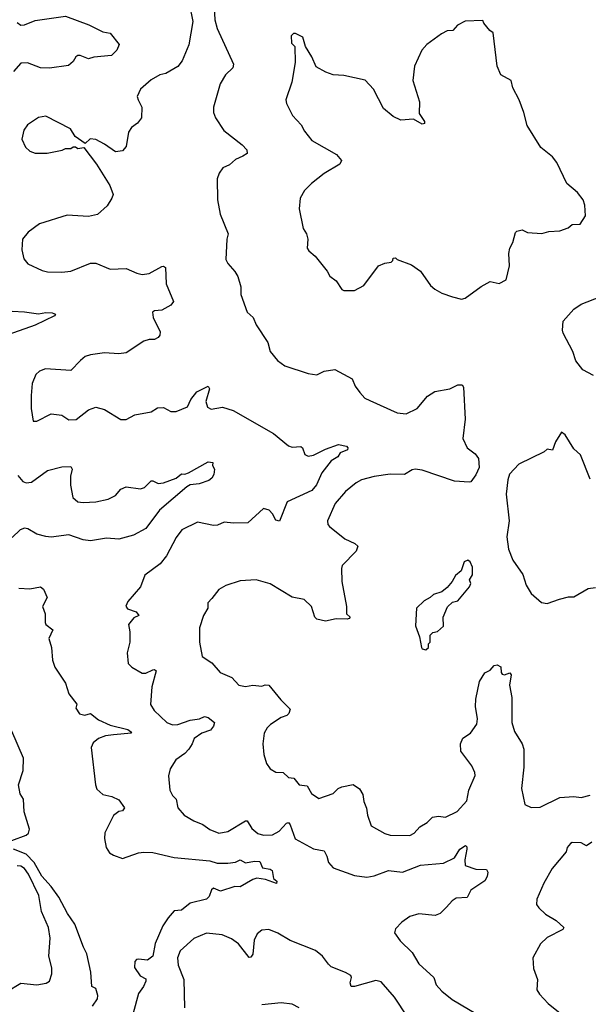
# Model space of a CAD drawing. Extents: x 2199565 to 2323334, y 894172 to 1018966.
# Tile 384 of 440: x 2276609 to 2279795, y 996005 to 1001525. Entities that reach past the tile are written whole.
import ezdxf

# ---------------------------------------------------------------- set-up
doc = ezdxf.new("R2010")
doc.units = 0

msp = doc.modelspace()

# ---------------------------------------------------------------- linework, layer by layer
at = {"layer": '0CON10XD'}
for points in [[(2277558.9, 1001615), (2277578.5, 1001515), (2277556.1, 1001383.9), (2277520, 1001295), (2277495, 1001262.7), (2277427, 1001223), (2277393.8, 1001216.2), (2277345, 1001187.1), (2277286, 1001135), (2277268, 1001095), (2277272, 1001075), (2277293.8, 1001035), (2277291.2, 1000975), (2277270, 1000945), (2277235, 1000920.8), (2277218.6, 1000895), (2277205.7, 1000814.3)], [(2277699.2, 1001595), (2277702.1, 1001525), (2277715.4, 1001475.4), (2277807.1, 1001275), (2277804.2, 1001255), (2277761.9, 1001215), (2277732.9, 1001165), (2277694.3, 1001035), (2277694.2, 1001005), (2277705.8, 1000975), (2277753, 1000903), (2277855, 1000824.2), (2277881.2, 1000795), (2277883.8, 1000775), (2277859.3, 1000759.3), (2277818.7, 1000741.3), (2277785, 1000712), (2277747.5, 1000695), (2277726.7, 1000665), (2277716.4, 1000633.6), (2277716.7, 1000515), (2277733.3, 1000435), (2277776.7, 1000325), (2277770, 1000295), (2277765, 1000180), (2277775, 1000157.5), (2277815, 1000113.3), (2277832, 1000085), (2277847.3, 1000027.3), (2277848, 999985), (2277883.3, 999885), (2277916.7, 999855), (2277933.3, 999815), (2277998.8, 999715), (2278013.3, 999665), (2278054.1, 999614.1), (2278095, 999583.8), (2278225, 999541.2), (2278275, 999533.8), (2278315.9, 999554.1), (2278375, 999563.8), (2278472.1, 999512.1), (2278489.7, 999469.7), (2278514.4, 999434.4), (2278542.7, 999402.7), (2278570.7, 999389.3), (2278725, 999321.4), (2278774.4, 999315.6), (2278836, 999345), (2278895, 999413.8), (2278935, 999440), (2279020, 999455), (2279065, 999477.5), (2279088.3, 999478.3), (2279096, 999465), (2279105.7, 999285), (2279092.3, 999177.7), (2279116, 999125), (2279160.9, 999090.9), (2279180, 999065), (2279184.3, 999015), (2279165, 998973.8), (2279136.7, 998935), (2279127.7, 998932.3), (2279045, 998937.1), (2278865, 999000), (2278825.7, 999004.3), (2278808.8, 999001.2), (2278765, 998975.8), (2278685, 998976.9), (2278595, 998963.8), (2278523.8, 998945), (2278495, 998929.4), (2278435, 998879.2), (2278377.6, 998812.4), (2278334.2, 998715), (2278336, 998695), (2278345, 998684), (2278430.8, 998615), (2278487.7, 998587.7), (2278503, 998573), (2278494.4, 998545), (2278416.2, 998465), (2278411.7, 998448.3), (2278413.5, 998375), (2278441.1, 998235), (2278440.8, 998195), (2278460, 998175), (2278455, 998168.8), (2278443.4, 998163.4), (2278383.2, 998166.8), (2278323, 998153), (2278275, 998163.3), (2278262, 998175), (2278244, 998235), (2278203.3, 998275), (2278135, 998287.5), (2278012.4, 998362.4), (2277935, 998384.2), (2277845, 998380), (2277765, 998352.5), (2277725, 998331.2), (2277685, 998280)], [(2276595, 1001510), (2276615, 1001494.4), (2276635, 1001495.7), (2276695, 1001520.9), (2276865, 1001544.3), (2276996.8, 1001496.8), (2277075, 1001456.7), (2277115, 1001448.8), (2277166.7, 1001385), (2277154, 1001355), (2277122.5, 1001325), (2277025, 1001315.6), (2276995, 1001305.8), (2276947.5, 1001325), (2276935, 1001324), (2276923, 1001317), (2276908.8, 1001291.2), (2276882.7, 1001267.3), (2276776.6, 1001253.4), (2276725, 1001255.5), (2276652.9, 1001282.9), (2276615, 1001281.4), (2276575, 1001234.4)], [(2279085, 999957.5), (2279105, 999963.3), (2279195, 1000030), (2279245, 1000056.7), (2279295, 1000046.7), (2279335, 1000067.5), (2279353.1, 1000145), (2279350.8, 1000215), (2279356, 1000245), (2279373.3, 1000275), (2279387.7, 1000332.3), (2279395, 1000340), (2279425, 1000346.2), (2279455, 1000332.5), (2279535, 1000326), (2279575, 1000338), (2279635, 1000341.2), (2279681.7, 1000358.3), (2279705, 1000376), (2279750.7, 1000379.3), (2279778.8, 1000425), (2279776.2, 1000485), (2279766.7, 1000515), (2279735.7, 1000555.7), (2279675.9, 1000605.9), (2279618.8, 1000725), (2279595, 1000756.7), (2279528.8, 1000808.8), (2279452.7, 1000932.7), (2279434.1, 1001004.1), (2279408, 1001075), (2279372.3, 1001142.3), (2279363.8, 1001183.8), (2279305.8, 1001215.8), (2279284.2, 1001265), (2279261.7, 1001451.7), (2279243.6, 1001463.6), (2279210, 1001505), (2279205, 1001520), (2279105, 1001515.8), (2279063.3, 1001495), (2279036.2, 1001463.8), (2279005, 1001462.5), (2278972.5, 1001445), (2278890, 1001385), (2278863.3, 1001355), (2278820.8, 1001265), (2278812.5, 1001185), (2278850, 1001065), (2278848.3, 1000998.3), (2278877.5, 1000955), (2278876.7, 1000943.3), (2278865, 1000940), (2278816.4, 1000966.4), (2278745, 1000962), (2278702.4, 1000982.4), (2278647, 1001027), (2278591.2, 1001135), (2278545, 1001186.7), (2278425, 1001211.2), (2278365, 1001216.7), (2278325, 1001230), (2278270.7, 1001260.7), (2278245.9, 1001315.9), (2278210, 1001375), (2278195, 1001426.7), (2278155, 1001447.5), (2278143, 1001447), (2278130, 1001435), (2278133, 1001393), (2278150, 1001375), (2278152.5, 1001285), (2278133.8, 1001175), (2278101.2, 1001075), (2278103.8, 1001055), (2278137.7, 1000987.7), (2278186.2, 1000935), (2278205, 1000900), (2278246.8, 1000846.8), (2278385, 1000770), (2278412.5, 1000735), (2278402.5, 1000715), (2278315, 1000662), (2278245, 1000606.7), (2278205, 1000566.7), (2278180, 1000525), (2278174.2, 1000464.2), (2278198, 1000355), (2278216, 1000325), (2278223.3, 1000295), (2278220, 1000245), (2278229.2, 1000229.2), (2278265, 1000200), (2278332.5, 1000115), (2278347, 1000087), (2278381.7, 1000061.7), (2278415, 1000012.5), (2278425, 1000007.5), (2278485, 1000006.2), (2278536.7, 1000035), (2278620, 1000145), (2278655, 1000160), (2278690, 1000165), (2278700, 1000175), (2278701.7, 1000188.3), (2278715, 1000190), (2278725, 1000180), (2278805, 1000150), (2278855.8, 1000115.8), (2278911.2, 1000035), (2278935, 1000014), (2278975, 999991.2), (2279035, 999971.2), (2279085, 999957.5)], [(2277205.7, 1000814.3), (2277185, 1000790), (2277146.4, 1000783.6), (2277085, 1000827.5), (2277035, 1000852.5), (2277003, 1000857), (2276975, 1000830), (2276920.7, 1000870.7), (2276893.6, 1000913.6), (2276755, 1000983.8), (2276715, 1000976.2), (2276653.3, 1000935), (2276631.2, 1000905), (2276621.2, 1000855), (2276641.2, 1000811.2), (2276665, 1000787.5), (2276695, 1000776.2), (2276763, 1000777), (2276846.4, 1000793.6), (2276865, 1000802.5), (2276895, 1000802.5), (2276908.3, 1000811.7), (2276921.7, 1000811.7), (2276935, 1000802.5), (2276968.3, 1000808.3), (2277040, 1000715), (2277113.8, 1000595), (2277132, 1000545), (2277126, 1000525), (2277098.3, 1000481.7), (2277045, 1000432), (2276995, 1000422), (2276875, 1000429.2), (2276720.3, 1000379.7), (2276655.8, 1000334.2), (2276623.8, 1000295), (2276621.2, 1000235), (2276631.2, 1000185), (2276655, 1000156.7), (2276735, 1000118.8), (2276765, 1000112), (2276845, 1000110), (2276895, 1000116), (2277005, 1000160.8), (2277035, 1000160.8), (2277115, 1000125.7), (2277205, 1000129.4), (2277265, 1000103.1), (2277295, 1000096.9), (2277335, 1000101.4), (2277405, 1000142), (2277415, 1000143.8), (2277425.7, 1000135.7), (2277428.9, 1000045), (2277470, 999945), (2277456.2, 999925), (2277405, 999895.8), (2277365, 999893.3), (2277353.3, 999885), (2277356.2, 999855), (2277396.2, 999775), (2277393.9, 999756.1), (2277385, 999743.3), (2277365, 999732), (2277335, 999732), (2277305, 999722.5), (2277205, 999658.1), (2277165, 999651.9), (2277085, 999657.5), (2277005, 999646), (2276975, 999636.2), (2276950, 999615), (2276895, 999558), (2276752.7, 999567.3), (2276720, 999555), (2276700, 999535), (2276678.6, 999485), (2276672.8, 999417.2), (2276672.5, 999345), (2276685, 999273.8), (2276705, 999274), (2276786.1, 999316.1), (2276845, 999307.5), (2276885, 999282.5), (2276925, 999284), (2276995, 999338), (2277035, 999352), (2277085, 999340), (2277175, 999283.8), (2277205, 999284.2), (2277255, 999309.2), (2277345, 999326), (2277381.7, 999348.3), (2277415, 999350), (2277455, 999328), (2277485, 999327.5), (2277548.8, 999355), (2277567.9, 999395), (2277600.8, 999439.2), (2277665, 999470.8), (2277672.3, 999455), (2277651.8, 999385), (2277662.2, 999352.2), (2277682.1, 999342.1), (2277745, 999353.3), (2277805, 999334.4), (2278030.8, 999205), (2278115, 999135.6), (2278135, 999129.4), (2278185, 999131.4), (2278194, 999125), (2278207.1, 999087.1), (2278225, 999078.6), (2278255, 999083.1), (2278322.5, 999117.5), (2278395, 999143.3), (2278440, 999135), (2278447.5, 999125), (2278446.4, 999113.6), (2278405, 999096.2), (2278391.2, 999075), (2278355, 999051.9), (2278301.2, 998985), (2278272.7, 998917.3), (2278245.3, 998884.7), (2278108.6, 998821.4), (2278065, 998713.3), (2278045, 998720), (2278026, 998755), (2278006.2, 998775), (2277975, 998784), (2277886.7, 998705), (2277806.8, 998703.2), (2277755, 998707.1), (2277718.3, 998691.7), (2277695, 998690), (2277605, 998708.8), (2277516.7, 998665), (2277485, 998621.2), (2277431.3, 998518.7), (2277395.4, 998474.6), (2277309.8, 998410.2), (2277285.7, 998345), (2277215, 998262.5), (2277203.6, 998236.4), (2277212.3, 998222.3), (2277262, 998205), (2277277.5, 998185), (2277249.2, 998170.8), (2277218.8, 998135), (2277225.9, 998094.1), (2277225.9, 998035.9), (2277211.2, 997975), (2277216.1, 997916.1), (2277236.7, 997895), (2277295, 997861.4), (2277315, 997861.1), (2277355, 997880.5), (2277365, 997881.9), (2277372.9, 997875), (2277349.5, 997785), (2277341.1, 997685), (2277362.3, 997652.3), (2277434.1, 997584.1), (2277465, 997571.5), (2277494.5, 997574.5), (2277565, 997598.8), (2277616.7, 997605), (2277645, 997617.8), (2277665, 997613.5), (2277700, 997585), (2277695.6, 997565), (2277677.9, 997542.1), (2277629.2, 997525), (2277586.2, 997495), (2277576, 997465), (2277556, 997435), (2277535, 997412), (2277483.3, 997375), (2277452, 997325), (2277442.5, 997285), (2277450.8, 997205), (2277465.7, 997175.7), (2277486.2, 997155), (2277495, 997106.7), (2277531.2, 997065), (2277585, 997032.9), (2277635, 997012.2), (2277674.5, 996984.5), (2277725, 996964.3), (2277775, 996974.3), (2277875, 997034.2), (2277884.1, 997034.1), (2277909.8, 996989.8), (2277942.6, 996962.6), (2277975, 996952.5), (2278025, 996955.5), (2278063.1, 996975), (2278105, 997021.4), (2278115, 997024.2), (2278125, 997011.2), (2278153, 996933), (2278255, 996877.1), (2278315, 996866), (2278330.6, 996835), (2278339.4, 996799.4), (2278365, 996769.2), (2278485, 996726.7), (2278555, 996718.1), (2278595, 996724.4), (2278675, 996755.4), (2278755, 996745.3), (2278855, 996784.5), (2278984.6, 996795.4), (2279045, 996825.7), (2279075.7, 996875), (2279107.5, 996895), (2279115, 996887.5), (2279115.6, 996875.6), (2279102.9, 996815), (2279105, 996782.5), (2279165, 996762.5), (2279225, 996760.9), (2279232.8, 996745), (2279228.7, 996721.3), (2279215, 996696.9), (2279137.8, 996645), (2279116.6, 996603.4), (2279055, 996600.4), (2279031.9, 996585), (2279000.6, 996549.4), (2278965.7, 996515), (2278936.7, 996503.3), (2278845, 996512.8), (2278795, 996497.5), (2278750.6, 996465), (2278715, 996428.8), (2278710, 996405), (2278740.9, 996360.9), (2278808.5, 996295), (2278845, 996232.5), (2278929.2, 996155), (2278943.4, 996113.4), (2278975, 996079.2), (2279032.3, 996032.3), (2279215, 995922.7)], [(2279825, 999530.8), (2279765, 999562.5), (2279725, 999612.5), (2279708, 999665), (2279655, 999766.7), (2279650, 999785), (2279654.3, 999835), (2279715, 999901.4), (2279755, 999930), (2279865, 999974)], [(2276495, 999893.8), (2276635, 999887.5), (2276715, 999875.6), (2276755, 999882.9), (2276791.7, 999881.7), (2276810, 999875), (2276803.3, 999865), (2276695, 999812.7), (2276541.8, 999758.2)], [(2279805, 998950), (2279752, 999085), (2279715, 999118.8), (2279665, 999197.5), (2279645, 999212.5), (2279612.1, 999157.9), (2279595, 999112.5), (2279565, 999117.5), (2279547.7, 999102.3), (2279406.8, 999033.2), (2279353.7, 998976.3), (2279344.6, 998945.4), (2279335.6, 998865), (2279351.4, 998715), (2279339.2, 998625), (2279347.3, 998557.3), (2279372, 998495), (2279428, 998415), (2279448, 998355), (2279475, 998307.5), (2279532.5, 998257.5)], [(2276599.3, 998969.3), (2276626.8, 998936.8), (2276645, 998929.2), (2276675, 998931.4), (2276765, 998997.5), (2276845, 999017.8), (2276895, 999020.6), (2276903.3, 999005), (2276893.5, 998965), (2276893.6, 998915), (2276906.8, 998846.8), (2276935, 998821.9), (2276965, 998818.2), (2277035, 998821.5), (2277105, 998836.7), (2277145, 998856.9), (2277176.6, 998893.4), (2277205, 998905.8), (2277285, 998894.4), (2277308.2, 998901.8), (2277345, 998938.8), (2277355, 998940), (2277385, 998924.4), (2277415, 998928.5), (2277485, 998954.6), (2277515, 998978.6), (2277535, 998977.3), (2277555, 998984.6), (2277665.6, 999045.6), (2277691.7, 999041.7), (2277690, 999025), (2277700, 999005), (2277696.2, 998975), (2277686.2, 998955), (2277668.9, 998941.1), (2277615, 998923.6), (2277565, 998916.6), (2277545, 998905.9), (2277393.2, 998775), (2277315, 998673.3), (2277246.7, 998635), (2277165, 998612.1), (2277095, 998618.9), (2277005, 998603.2), (2276965, 998608.2), (2276885, 998636.7), (2276785, 998623.8), (2276755, 998626.9), (2276705, 998641.2), (2276655, 998670.6), (2276635, 998674), (2276611.8, 998665), (2276567.4, 998622.6)], [(2278885, 997992.5), (2278900, 998005), (2278900, 998025), (2278910, 998035), (2278910, 998075), (2278925, 998090), (2278950, 998095), (2278983.3, 998125), (2278982.5, 998175), (2279007, 998233), (2279035, 998260), (2279065, 998267.5), (2279130, 998345), (2279136.2, 998365), (2279130, 998385), (2279146.4, 998413.6), (2279146.7, 998455), (2279132.5, 998485), (2279120, 998495), (2279100, 998485), (2279082.5, 998435), (2279050.7, 998409.3), (2279032.5, 998375), (2279005, 998342.5), (2278975, 998317.5), (2278928.3, 998301.7), (2278910, 998285), (2278875, 998267.5), (2278832.5, 998225), (2278827, 998127), (2278850, 998065), (2278860, 998005), (2278865, 997997.5), (2278885, 997992.5)], [(2276605, 998337.8), (2276666.3, 998333.7), (2276725, 998344.6), (2276742.3, 998332.3), (2276762.7, 998285), (2276737.5, 998235), (2276752.5, 998195), (2276751.4, 998145), (2276754.7, 998134.7), (2276794.4, 998105), (2276772.5, 998055), (2276786.4, 998005), (2276792.7, 997935), (2276805.5, 997895.5), (2276865.5, 997805.5), (2276884.2, 997745), (2276928.3, 997688.3), (2276923.3, 997665), (2276945, 997632.9), (2276974.1, 997625.9), (2277005, 997636), (2277050.2, 997600.2), (2277115, 997570), (2277215, 997545.5), (2277230, 997535), (2277235.6, 997524.4), (2277135, 997516.2)], [(2279532.5, 998257.5), (2279565, 998251.2), (2279634.3, 998275.7), (2279685, 998288.8), (2279715, 998290), (2279795, 998336.7), (2279835, 998342.5)], [(2277685, 998280), (2277664, 998255), (2277663.1, 998225), (2277639.4, 998185), (2277616.2, 998115), (2277615.8, 998035), (2277631.2, 997955), (2277685, 997918.8), (2277732, 997865), (2277797.9, 997837.9), (2277836.7, 997795), (2277875, 997787.1), (2277915, 997794), (2277965, 997788.8), (2277985, 997796), (2278005, 997793.3), (2278072.3, 997712.3), (2278125, 997660), (2278117.5, 997635), (2278106.4, 997623.6), (2278075, 997613.3), (2278015, 997574), (2277995.5, 997554.5), (2277979.2, 997525), (2277971.2, 997465), (2277976.2, 997405), (2277992.5, 997355), (2278012.5, 997325), (2278045, 997306.7), (2278085, 997303.8), (2278116.1, 997276.1), (2278145, 997273.3), (2278175.8, 997235.8), (2278220.5, 997230.5), (2278245, 997186.7), (2278285, 997158.8), (2278365, 997187.5), (2278394, 997215), (2278415, 997224.3), (2278477.6, 997237.6), (2278513.9, 997213.9), (2278531.1, 997181.1), (2278538, 997142), (2278552.9, 997105), (2278557.5, 997065), (2278578, 997005), (2278655, 996962.5), (2278685, 996952.9), (2278795, 996950.6), (2278820, 996965), (2278850.9, 996999.1), (2278892.5, 997025), (2278922.5, 997055), (2278955, 997059.2), (2278995, 997054.3), (2279060.8, 997085), (2279113.9, 997146.1), (2279125.4, 997205), (2279161.7, 997288.3), (2279160, 997305), (2279142.4, 997342.4), (2279080.6, 997425), (2279079.2, 997465), (2279092.6, 997497.4), (2279134.5, 997525.5), (2279170.5, 997575), (2279173.8, 997605), (2279163.3, 997675), (2279164.5, 997715), (2279185.8, 997815), (2279216.1, 997863.9), (2279245, 997877.5), (2279267.5, 997905), (2279285, 997908.8), (2279306.1, 997896.1), (2279306.2, 997865), (2279313.3, 997855), (2279325, 997851.2), (2279355, 997862.5), (2279363, 997853), (2279353.8, 997795), (2279367.1, 997725), (2279367.5, 997585), (2279381.8, 997535), (2279425, 997465.7), (2279434.6, 997435), (2279433.2, 997335), (2279421.1, 997215), (2279440, 997125), (2279475, 997108.8), (2279525, 997110.8), (2279635, 997164.3), (2279715, 997169.2), (2279755, 997164.3), (2279805, 997178)], [(2276565, 996923.3), (2276645, 996952.5), (2276657.5, 996965), (2276663.3, 996986.7), (2276634.9, 997084.9), (2276630, 997155), (2276611.8, 997185), (2276602.5, 997235), (2276629.3, 997315), (2276629.5, 997385), (2276565, 997536.4)], [(2277135, 997516.2), (2277090.4, 997509.6), (2277050.8, 997495), (2277019.8, 997470.2), (2277009.4, 997445), (2277034.4, 997235), (2277041.7, 997211.7), (2277075, 997180.6), (2277125, 997169.4), (2277165, 997150.8), (2277195.9, 997105.9), (2277185, 997088.8), (2277165, 997085.8), (2277135, 997064), (2277086.2, 996966.2), (2277084.4, 996935), (2277092.9, 996885), (2277112.5, 996855), (2277135, 996840.6), (2277185, 996822.9), (2277275, 996854.3), (2277305, 996858.1), (2277355, 996855.5), (2277475, 996828.7), (2277675, 996808.7), (2277716.3, 996796.3), (2277775, 996795.6), (2277817.4, 996802.6), (2277845, 996814.3), (2277875, 996798.9), (2277925, 996806.7), (2277955.5, 996805.5), (2277969.3, 996769.3), (2278012.7, 996762.7), (2278023.8, 996755), (2278031.2, 996711.2), (2278050, 996695), (2278048.3, 996681.7), (2277985.6, 996705.6), (2277938.3, 996711.7), (2277915, 996704.4), (2277845, 996664.2), (2277815, 996665.8), (2277735, 996638.9), (2277695, 996656.7), (2277683.3, 996646.7), (2277670, 996610), (2277656.2, 996595), (2277565, 996572.7), (2277515, 996533.3), (2277475, 996528.8), (2277441.1, 996488.9), (2277411.1, 996445), (2277368.8, 996345), (2277355.3, 996274.7), (2277325, 996253.1), (2277275, 996258.9), (2277263.8, 996256.2), (2277254.4, 996245), (2277252.1, 996212.1), (2277284.7, 996164.7), (2277315, 996147.5), (2277315.7, 996135), (2277302.9, 996105), (2277274.6, 996065.4), (2277244.7, 995955)], [(2279815, 996913.3), (2279786.1, 996893.9), (2279755, 996911.2), (2279705, 996911.4), (2279695, 996905.8), (2279676.7, 996885), (2279670.6, 996859.4), (2279593.8, 996766.2), (2279545.3, 996685), (2279506.2, 996595), (2279506, 996565), (2279518, 996545), (2279555, 996510.8), (2279615, 996474.2), (2279657.5, 996435), (2279652.5, 996425), (2279565, 996379.2), (2279526.8, 996343.2), (2279484.5, 996265.5), (2279488.1, 996205), (2279511.1, 996145), (2279506.1, 996086.1), (2279521.2, 996061.2), (2279570.3, 996010.3), (2279675.6, 995925.6)], [(2277017.5, 995995), (2277044.2, 996035), (2277046.7, 996055), (2277035, 996093.8), (2277013.8, 996105), (2277007.9, 996185), (2276985, 996288.9), (2276965.8, 996325.8), (2276918.7, 996455), (2276876.2, 996515), (2276828.3, 996605), (2276786.1, 996665), (2276733.2, 996723.2), (2276690.2, 996800.2), (2276645, 996846.3), (2276575, 996874.4)], [(2276535, 996075.5), (2276615, 996124.3), (2276705, 996114.4), (2276756.9, 996123.1), (2276775.7, 996135), (2276788.5, 996175), (2276788.6, 996208.6), (2276771.8, 996275), (2276779.2, 996375), (2276770, 996435), (2276730.9, 996525), (2276715.4, 996615), (2276659.1, 996735), (2276635, 996767.3), (2276615, 996779.1), (2276595, 996780.8)], [(2278782.8, 995935), (2278710, 996045), (2278635, 996130.5), (2278605, 996138.5), (2278485.9, 996104.1), (2278466.7, 996105), (2278460, 996125), (2278468.6, 996155), (2278465, 996166.2), (2278435, 996184.2), (2278355, 996214.2), (2278339.6, 996229.6), (2278305, 996275.7), (2278266.9, 996306.9), (2278125, 996361.9), (2278055, 996403.1), (2278005, 996424.2), (2277965, 996420), (2277939.4, 996400.6), (2277922.5, 996365), (2277914.5, 996285.5), (2277905, 996269.2), (2277895, 996267.5), (2277835, 996344), (2277795, 996372.5), (2277744.4, 996394.4), (2277655, 996404.4), (2277585.5, 996374.5), (2277507.5, 996305), (2277493.9, 996266.1), (2277497.9, 996225), (2277529.6, 996145), (2277532.9, 995985)], [(2278175, 995984.3), (2278135, 996006), (2278073.9, 996013.9), (2277965, 996001.4)]]:
    msp.add_lwpolyline(points, dxfattribs=at)

doc.saveas('drawing.dxf')
